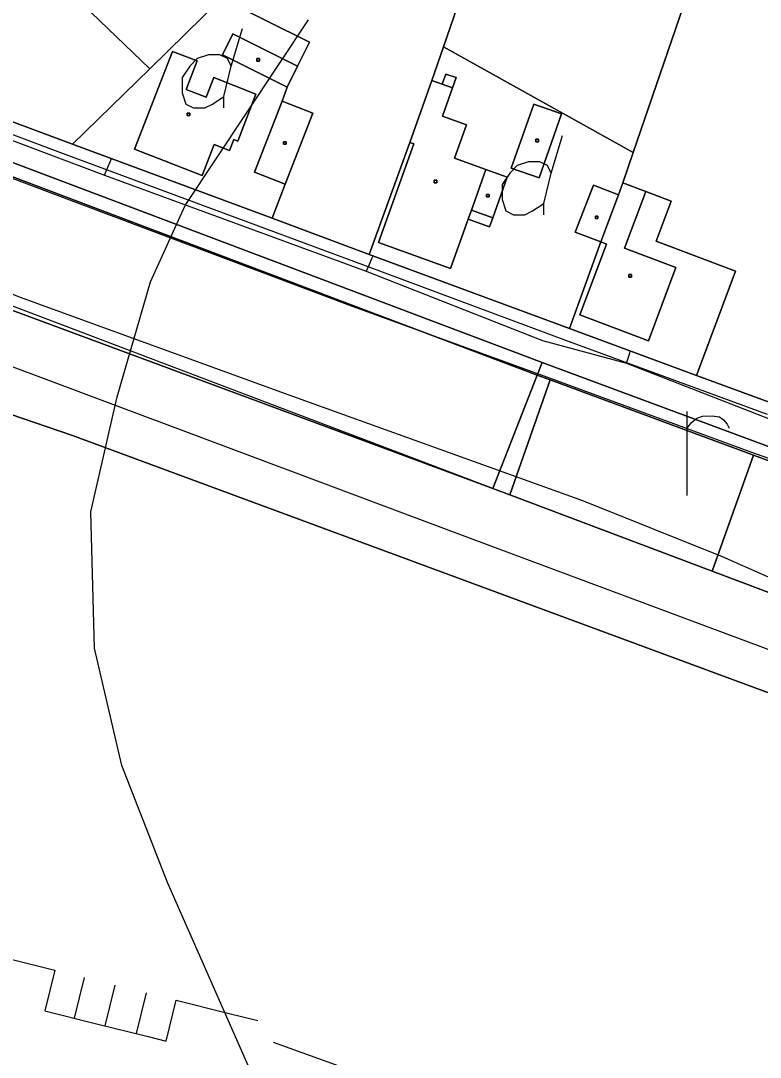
# Model space of a CAD drawing. Extents: x -645676 to -642474, y -1077513 to -1072613.
# Drawn here: x -644516.6 to -644428.5, y -1074990.7 to -1074867.3 of the extents above; entities that cross this region are included whole.
import ezdxf

# ---------------------------------------------------------------- set-up
doc = ezdxf.new("R2010")
doc.units = 0
for name, color, linetype in [('_elezni_n__tra_', 7, 'Continuous'), ('KN', 7, 'Continuous'), ('KULTURY_STAV', 7, 'Continuous'), ('KULTURY_ZNACKY', 7, 'Continuous'), ('Obvod_KP_', 7, 'Continuous'), ('OBVOD_PU', 7, 'Continuous'), ('PLYNOVOD', 7, 'Continuous'), ('SDELOVACI', 7, 'Continuous'), ('Silnice_II__t__dy_a_III__t__dy', 7, 'Continuous'), ('VRSTEVNICE', 7, 'Continuous')]:
    doc.layers.add(name, color=color, linetype=linetype)

# ---------------------------------------------------------------- blocks, each defined once
blk = doc.blocks.new('$431')
blk.add_line((0.63, 0.99), (0.9, 1.89))
blk.add_lwpolyline([(0.45, 0), (0.45, 0.27), (0.63, 0.99), (0.54, 1.17), (0.36, 1.26), (0.09, 1.26), (-0.18, 1.17), (-0.36, 0.99), (-0.54, 0.72), (-0.54, 0.36), (-0.45, 0.09), (-0.27, 0), (0, 0), (0.18, 0.09), (0.45, 0.27)])
blk = doc.blocks.new('$479')
for points in [[(0, 0), (0, 1.27), (0, 2)], [(0, 1.6), (0.1, 1.73), (0.23, 1.84), (0.37, 1.89), (0.6, 1.9), (0.77, 1.87), (0.87, 1.8), (0.96, 1.7), (1, 1.6)]]:
    blk.add_lwpolyline(points)
blk = doc.blocks.new('6$3520')
for p, q in [((-0.76, 0), (-0.76, -1)), ((0, -1), (0, 0)), ((0.76, 0), (0.76, -1))]:
    blk.add_line(p, q)
blk.add_lwpolyline([(-3.5, 0), (-2.23, 0), (-1.48, 0), (-1.48, -1), (-0.21, -1), (1.06, -1), (1.5, -1), (1.5, 0), (2.77, 0), (3.5, 0)])

msp = doc.modelspace()

# ---------------------------------------------------------------- linework, layer by layer
at = {"layer": '_elezni_n__tra_'}
msp.add_lwpolyline([(-645032.05, -1074719.88), (-645007.73, -1074729.17), (-644983.14, -1074736.55), (-644942.37, -1074750.02), (-644914.47, -1074760.84), (-644882.89, -1074772.03), (-644837.1, -1074789.71), (-644791.46, -1074806.27), (-644722.98, -1074831.82), (-644692.05, -1074843.35), (-644645.1, -1074860.33), (-644595.62, -1074879.05), (-644567.2, -1074889.68), (-644538.28, -1074900.75), (-644463.04, -1074928.93), (-644414.14, -1074947.15), (-644324.54, -1074980.78), (-644238.86, -1075012.25), (-644147.17, -1075045.91), (-644073.62, -1075073.69), (-644009.64, -1075097.37)], dxfattribs=at)
at = {"layer": 'KN'}
for points in [[(-644486.75, -1074858.89), (-644492.62, -1074864.66), (-644501.16, -1074873.05), (-644515.13, -1074859.66), (-644512.73, -1074856.96), (-644511.3, -1074858.37), (-644505.25, -1074850.68), (-644500.5, -1074845.62)], [(-644459.33, -1074850.49), (-644466.19, -1074870.46), (-644467.57, -1074874.46), (-644470.19, -1074881.81), (-644475.06, -1074895.14), (-644486.62, -1074890.85), (-644485.07, -1074886.79), (-644481.75, -1074878.32), (-644485.4, -1074876.89), (-644484.82, -1074875.25), (-644483.57, -1074872.74), (-644482.14, -1074869.88), (-644492.62, -1074864.66), (-644486.75, -1074858.89), (-644473.23, -1074845.59)], [(-644443.59, -1074856.03), (-644435.33, -1074858.94), (-644443.6, -1074883.01), (-644466.19, -1074870.46), (-644459.33, -1074850.49)], [(-644520.18, -1074860.44), (-644517.92, -1074862.59), (-644515.13, -1074859.66), (-644501.16, -1074873.05), (-644510.39, -1074882.04), (-644545.57, -1074868.92), (-644548.83, -1074864.26), (-644539.77, -1074853.4), (-644526.68, -1074866.18)], [(-644424.35, -1074862.78), (-644411.22, -1074867.43), (-644421.59, -1074897.34), (-644426.98, -1074912.91), (-644436.08, -1074909.55), (-644431.41, -1074897.15), (-644440.86, -1074893.59), (-644439.06, -1074888.82), (-644442.1, -1074887.67), (-644444.85, -1074886.63), (-644443.6, -1074883.01), (-644435.33, -1074858.94)], [(-644510.39, -1074882.04), (-644486.62, -1074890.85), (-644475.06, -1074895.14), (-644451.2, -1074903.97), (-644436.08, -1074909.55), (-644426.98, -1074912.91), (-644402.85, -1074921.87), (-644379.47, -1074930.51), (-644366.6, -1074935.27), (-644355.77, -1074939.27), (-644357.45, -1074943.99), (-644454.44, -1074908.02), (-644552.8, -1074870.9), (-644549.87, -1074866.01), (-644548.83, -1074864.26), (-644545.57, -1074868.92)], [(-644483.57, -1074872.74), (-644491.27, -1074868.9), (-644492.52, -1074871.41), (-644484.82, -1074875.25), (-644485.4, -1074876.89), (-644488.72, -1074885.36), (-644485.07, -1074886.79), (-644486.62, -1074890.85), (-644510.39, -1074882.04), (-644501.16, -1074873.05), (-644492.62, -1074864.66), (-644482.14, -1074869.88)], [(-644483.57, -1074872.74), (-644484.82, -1074875.25), (-644492.52, -1074871.41), (-644491.27, -1074868.9)], [(-644454.44, -1074908.02), (-644455.03, -1074909.51), (-644553.65, -1074872.28), (-644552.8, -1074870.9)], [(-644496.85, -1074875.52), (-644494.48, -1074876.44), (-644493.57, -1074874.11), (-644488.54, -1074876.07), (-644490.71, -1074881.66), (-644491.17, -1074881.48), (-644491.68, -1074882.78), (-644493.5, -1074882.08), (-644494.93, -1074885.76), (-644502.99, -1074882.63), (-644498.47, -1074870.98), (-644495.53, -1074872.12)], [(-644496.85, -1074875.52), (-644495.53, -1074872.12), (-644498.47, -1074870.98), (-644502.99, -1074882.63), (-644494.93, -1074885.76), (-644493.5, -1074882.08), (-644491.68, -1074882.78), (-644491.17, -1074881.48), (-644490.71, -1074881.66), (-644488.54, -1074876.07), (-644493.57, -1074874.11), (-644494.48, -1074876.44)], [(-644443.6, -1074883.01), (-644444.85, -1074886.63), (-644445.34, -1074888.05), (-644448.35, -1074886.92), (-644450.51, -1074892.52), (-644447.45, -1074893.67), (-644451.2, -1074903.97), (-644475.06, -1074895.14), (-644470.19, -1074881.81), (-644469.73, -1074881.97), (-644473.93, -1074893.75), (-644465.35, -1074896.81), (-644463.27, -1074890.97), (-644460.72, -1074891.88), (-644460.34, -1074890.79), (-644458.61, -1074885.94), (-644461.15, -1074885.04), (-644464.87, -1074883.71), (-644463.44, -1074879.71), (-644466.32, -1074878.68), (-644465.12, -1074875.34), (-644464.69, -1074874.11), (-644465.91, -1074873.68), (-644466.35, -1074874.9), (-644467.57, -1074874.46), (-644466.19, -1074870.46)], [(-644455.03, -1074909.51), (-644460.31, -1074923.02), (-644555.28, -1074886.99), (-644553.65, -1074872.28)], [(-644488.13, -1074872.13), (-644488.43, -1074872.13), (-644488.43, -1074871.83), (-644488.13, -1074871.83)], [(-644488.13, -1074872.13), (-644488.13, -1074871.83), (-644488.43, -1074871.83), (-644488.43, -1074872.13)], [(-644465.12, -1074875.34), (-644466.35, -1074874.9), (-644465.91, -1074873.68), (-644464.69, -1074874.11)], [(-644466.35, -1074874.9), (-644465.12, -1074875.34), (-644466.32, -1074878.68), (-644463.44, -1074879.71), (-644464.87, -1074883.71), (-644461.15, -1074885.04), (-644462.88, -1074889.89), (-644463.27, -1074890.97), (-644465.35, -1074896.81), (-644473.93, -1074893.75), (-644469.73, -1074881.97), (-644470.19, -1074881.81), (-644467.57, -1074874.46)], [(-644485.07, -1074886.79), (-644488.72, -1074885.36), (-644485.4, -1074876.89), (-644481.75, -1074878.32)], [(-644452.13, -1074878.41), (-644454.82, -1074886.05), (-644458.12, -1074884.89), (-644455.44, -1074877.25)], [(-644452.13, -1074878.41), (-644455.44, -1074877.25), (-644458.12, -1074884.89), (-644454.82, -1074886.05)], [(-644496.42, -1074878.63), (-644496.72, -1074878.63), (-644496.72, -1074878.33), (-644496.42, -1074878.33)], [(-644496.42, -1074878.63), (-644496.42, -1074878.33), (-644496.72, -1074878.33), (-644496.72, -1074878.63)], [(-644484.94, -1074882.04), (-644485.24, -1074882.04), (-644485.24, -1074881.74), (-644484.94, -1074881.74)], [(-644484.94, -1074882.04), (-644484.94, -1074881.74), (-644485.24, -1074881.74), (-644485.24, -1074882.04)], [(-644454.9, -1074881.73), (-644455.2, -1074881.73), (-644455.2, -1074881.43), (-644454.9, -1074881.43)], [(-644454.9, -1074881.73), (-644454.9, -1074881.43), (-644455.2, -1074881.43), (-644455.2, -1074881.73)], [(-644460.34, -1074890.79), (-644462.88, -1074889.89), (-644461.15, -1074885.04), (-644458.61, -1074885.94)], [(-644467.01, -1074886.61), (-644467.31, -1074886.61), (-644467.31, -1074886.31), (-644467.01, -1074886.31)], [(-644467.01, -1074886.61), (-644467.01, -1074886.31), (-644467.31, -1074886.31), (-644467.31, -1074886.61)], [(-644445.34, -1074888.05), (-644447.45, -1074893.67), (-644450.51, -1074892.52), (-644448.35, -1074886.92)], [(-644442.1, -1074887.67), (-644444.64, -1074894.41), (-644438.51, -1074896.72), (-644441.79, -1074905.42), (-644449.94, -1074902.35), (-644446.77, -1074893.93), (-644447.45, -1074893.67), (-644445.34, -1074888.05), (-644444.85, -1074886.63)], [(-644460.76, -1074888.3), (-644461.06, -1074888.3), (-644461.06, -1074888), (-644460.76, -1074888)], [(-644460.76, -1074888.3), (-644460.76, -1074888), (-644461.06, -1074888), (-644461.06, -1074888.3)], [(-644436.08, -1074909.55), (-644451.2, -1074903.97), (-644447.45, -1074893.67), (-644446.77, -1074893.93), (-644449.94, -1074902.35), (-644441.79, -1074905.42), (-644438.51, -1074896.72), (-644444.64, -1074894.41), (-644442.1, -1074887.67), (-644439.06, -1074888.82), (-644440.86, -1074893.59), (-644431.41, -1074897.15)], [(-644460.34, -1074890.79), (-644460.72, -1074891.88), (-644463.27, -1074890.97), (-644462.88, -1074889.89)], [(-644447.81, -1074890.88), (-644448.11, -1074890.88), (-644448.11, -1074890.58), (-644447.81, -1074890.58)], [(-644447.81, -1074890.88), (-644447.81, -1074890.58), (-644448.11, -1074890.58), (-644448.11, -1074890.88)], [(-644443.82, -1074897.85), (-644444.12, -1074897.85), (-644444.12, -1074897.55), (-644443.82, -1074897.55)], [(-644443.82, -1074897.85), (-644443.82, -1074897.55), (-644444.12, -1074897.55), (-644444.12, -1074897.85)], [(-644357.45, -1074943.99), (-644357.97, -1074945.41), (-644381.97, -1074936.53), (-644405.23, -1074927.93), (-644429.28, -1074919.03), (-644453.48, -1074910.08), (-644455.03, -1074909.51), (-644454.44, -1074908.02)], [(-644453.48, -1074910.08), (-644458.3, -1074923.78), (-644460.31, -1074923.02), (-644455.03, -1074909.51)], [(-644429.28, -1074919.03), (-644434.2, -1074932.86), (-644458.3, -1074923.78), (-644453.48, -1074910.08)], [(-644405.23, -1074927.93), (-644410.38, -1074941.83), (-644434.2, -1074932.86), (-644429.28, -1074919.03)]]:
    msp.add_lwpolyline(points, close=True, dxfattribs=at)
at = {"layer": 'KULTURY_STAV'}
for points in [[(-644426.98, -1074912.91), (-644436.08, -1074909.55), (-644431.41, -1074897.15), (-644440.86, -1074893.59), (-644439.06, -1074888.82), (-644442.1, -1074887.67), (-644444.85, -1074886.63), (-644443.6, -1074883.01), (-644466.19, -1074870.46), (-644467.57, -1074874.46), (-644470.19, -1074881.81), (-644475.06, -1074895.14), (-644486.62, -1074890.85), (-644485.07, -1074886.79), (-644481.75, -1074878.32), (-644485.4, -1074876.89), (-644484.82, -1074875.25), (-644483.57, -1074872.74), (-644482.14, -1074869.88), (-644492.62, -1074864.66), (-644501.16, -1074873.05), (-644510.39, -1074882.04), (-644545.57, -1074868.92), (-644548.83, -1074864.26)], [(-644548.83, -1074864.26), (-644545.57, -1074868.92), (-644510.39, -1074882.04), (-644486.62, -1074890.85), (-644475.06, -1074895.14), (-644451.2, -1074903.97), (-644436.08, -1074909.55), (-644426.98, -1074912.91), (-644402.85, -1074921.87), (-644379.47, -1074930.51), (-644366.6, -1074935.27), (-644355.77, -1074939.27), (-644341.9, -1074944.49), (-644337.02, -1074946.32), (-644333.03, -1074947.83), (-644318.2, -1074953.42), (-644286.02, -1074973.12)], [(-644492.62, -1074864.66), (-644482.14, -1074869.88), (-644483.57, -1074872.74), (-644484.82, -1074875.25), (-644485.4, -1074876.89), (-644481.75, -1074878.32), (-644485.07, -1074886.79), (-644486.62, -1074890.85), (-644510.39, -1074882.04), (-644501.16, -1074873.05), (-644492.62, -1074864.66)], [(-644466.19, -1074870.46), (-644443.6, -1074883.01), (-644444.85, -1074886.63), (-644442.1, -1074887.67), (-644439.06, -1074888.82), (-644440.86, -1074893.59), (-644431.41, -1074897.15), (-644436.08, -1074909.55), (-644451.2, -1074903.97), (-644475.06, -1074895.14), (-644470.19, -1074881.81), (-644467.57, -1074874.46), (-644466.19, -1074870.46)], [(-644555.19, -1074886.21), (-644550.78, -1074887.41), (-644549.15, -1074890.12), (-644460.31, -1074923.02), (-644458.3, -1074923.78), (-644434.2, -1074932.86), (-644410.38, -1074941.83), (-644386.94, -1074950.66), (-644363.17, -1074959.61), (-644343, -1074967.15), (-644322.8, -1074974.71), (-644319.77, -1074960.67), (-644319.57, -1074959.78), (-644338.82, -1074952.58), (-644357.97, -1074945.41), (-644381.97, -1074936.53), (-644405.23, -1074927.93), (-644429.28, -1074919.03), (-644453.48, -1074910.08), (-644455.03, -1074909.51), (-644553.65, -1074872.28), (-644555.19, -1074886.21)], [(-644553.65, -1074872.28), (-644455.03, -1074909.51), (-644453.48, -1074910.08), (-644429.28, -1074919.03), (-644405.23, -1074927.93), (-644381.97, -1074936.53), (-644357.97, -1074945.41), (-644338.82, -1074952.58), (-644319.57, -1074959.78), (-644319.77, -1074960.67), (-644322.8, -1074974.71), (-644343, -1074967.15), (-644363.17, -1074959.61), (-644386.94, -1074950.66), (-644410.38, -1074941.83), (-644434.2, -1074932.86), (-644458.3, -1074923.78), (-644460.31, -1074923.02), (-644549.15, -1074890.12), (-644550.78, -1074887.41), (-644555.19, -1074886.21), (-644553.65, -1074872.28)], [(-644127.45, -1075086.98), (-644129.42, -1075059.78), (-644147.15, -1075053.4), (-644187.28, -1075037.16), (-644343.27, -1074978.43), (-644510.38, -1074916.7), (-644549.16, -1074903.47), (-644556.33, -1074901.02), (-644557.93, -1074900.48), (-644558.03, -1074904.5), (-644560.18, -1074990.72), (-644561.36, -1075031.63), (-644563.77, -1075059.63), (-644570.53, -1075092.51)], [(-644549.16, -1074903.47), (-644510.38, -1074916.7), (-644343.27, -1074978.43), (-644187.28, -1075037.16), (-644147.15, -1075053.4), (-644150.84, -1075051.91), (-644150.35, -1075080.54), (-644148.65, -1075103.5)]]:
    msp.add_lwpolyline(points, dxfattribs=at)
at = {"layer": 'Obvod_KP_'}
msp.add_lwpolyline([(-644288.4, -1074987.6), (-644322.8, -1074974.71), (-644343, -1074967.15), (-644363.17, -1074959.61), (-644386.94, -1074950.66), (-644410.38, -1074941.83), (-644434.2, -1074932.86), (-644458.3, -1074923.78), (-644460.31, -1074923.02), (-644555.28, -1074886.99), (-644563.85, -1074884.14), (-644564.49, -1074883.93), (-644583.74, -1074875.71)], dxfattribs=at)
at = {"layer": 'OBVOD_PU'}
msp.add_lwpolyline([(-644288.4, -1074987.6), (-644322.8, -1074974.71), (-644343, -1074967.15), (-644363.17, -1074959.61), (-644386.94, -1074950.66), (-644410.38, -1074941.83), (-644434.2, -1074932.86), (-644458.3, -1074923.78), (-644460.31, -1074923.02), (-644555.28, -1074886.99), (-644563.85, -1074884.14), (-644564.49, -1074883.93), (-644583.74, -1074875.71)], dxfattribs=at)
at = {"layer": 'PLYNOVOD'}
for p, q in [((-644540.72, -1074872.91), (-644506.56, -1074885.71)), ((-644506.56, -1074885.71), (-644506.17, -1074884.78)), ((-644506.17, -1074884.78), (-644505.9, -1074884.14)), ((-644505.9, -1074884.14), (-644505.73, -1074883.74)), ((-644506.56, -1074885.71), (-644475.39, -1074897.15)), ((-644474.73, -1074895.58), (-644475.06, -1074896.36)), ((-644474.63, -1074895.34), (-644474.73, -1074895.58)), ((-644475.06, -1074896.36), (-644475.39, -1074897.15)), ((-644475.39, -1074897.15), (-644454.39, -1074905.39)), ((-644454.39, -1074905.39), (-644444.38, -1074908.11)), ((-644444.17, -1074907.39), (-644444.01, -1074906.85)), ((-644444.01, -1074906.85), (-644443.97, -1074906.71)), ((-644444.38, -1074908.11), (-644444.17, -1074907.39)), ((-644444.38, -1074908.11), (-644414.6, -1074919.73))]:
    msp.add_line(p, q, dxfattribs=at)
msp.add_lwpolyline([(-644486.49, -1074988.91), (-644449.26, -1075002.34), (-644421.17, -1075012.88)], dxfattribs=at)
at = {"layer": 'SDELOVACI'}
msp.add_lwpolyline([(-644546.98, -1074888.45), (-644533.71, -1074893.5), (-644532.16, -1074893.87), (-644516.74, -1074900.2), (-644484.62, -1074911.88), (-644449.65, -1074924.45), (-644433.01, -1074931.12), (-644418.48, -1074937.53), (-644379.32, -1074951.76), (-644346.01, -1074963.84), (-644321.09, -1074973.09)], dxfattribs=at)
msp.add_lwpolyline([(-644546.98, -1074888.45), (-644533.71, -1074893.5), (-644532.16, -1074893.87), (-644516.74, -1074900.2), (-644484.62, -1074911.88), (-644449.65, -1074924.45), (-644433.01, -1074931.12), (-644418.48, -1074937.53), (-644379.32, -1074951.76), (-644346.01, -1074963.84), (-644321.09, -1074973.09)], dxfattribs=at)
msp.add_lwpolyline([(-644546.98, -1074888.45), (-644533.71, -1074893.5), (-644532.16, -1074893.87), (-644516.74, -1074900.2), (-644484.62, -1074911.88), (-644449.65, -1074924.45), (-644433.01, -1074931.12), (-644418.48, -1074937.53), (-644379.32, -1074951.76), (-644346.01, -1074963.84), (-644321.09, -1074973.09)], dxfattribs=at)
at = {"layer": 'Silnice_II__t__dy_a_III__t__dy'}
for p, q in [((-644544.63, -1074870.69), (-644511.17, -1074883.25)), ((-644513.14, -1074887.77), (-644546.4, -1074875.18)), ((-644511.17, -1074883.25), (-644475.53, -1074896.47)), ((-644477.35, -1074901.24), (-644513.14, -1074887.77)), ((-644475.53, -1074896.47), (-644451.65, -1074905.37)), ((-644453.01, -1074910.06), (-644477.35, -1074901.24)), ((-644451.65, -1074905.37), (-644427.65, -1074914.17)), ((-644429.48, -1074918.71), (-644453.01, -1074910.06)), ((-644405.08, -1074927.47), (-644429.48, -1074918.71))]:
    msp.add_line(p, q, dxfattribs=at)
at = {"layer": 'VRSTEVNICE'}
msp.add_lwpolyline([(-644481.29, -1075086.99), (-644478.16, -1075063.35), (-644477.16, -1075048.54), (-644477.73, -1075029.17), (-644479.72, -1075017.78), (-644483, -1075006.38), (-644499.09, -1074969.92), (-644504.51, -1074955.97), (-644507.78, -1074942.01), (-644508.21, -1074925.77), (-644505.08, -1074912.1), (-644501.09, -1074898.43), (-644496.96, -1074889.31), (-644482.29, -1074867.24)], dxfattribs=at)

# ---------------------------------------------------------------- block references
at = {"layer": 'KULTURY_ZNACKY', "xscale": 5, "yscale": 5}
for name, p in [('$431', (-644494.63, -1074877.7)), ('$431', (-644456.51, -1074890.43)), ('$479', (-644437.19, -1074923.85))]:
    msp.add_blockref(name, p, dxfattribs=at)
at = {"layer": 'PLYNOVOD', "xscale": 5, "yscale": 5.000000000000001, "rotation": -13.901887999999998}
msp.add_blockref('6$3520', (-644505.31, -1074982.12), dxfattribs=at)

doc.saveas('drawing.dxf')
